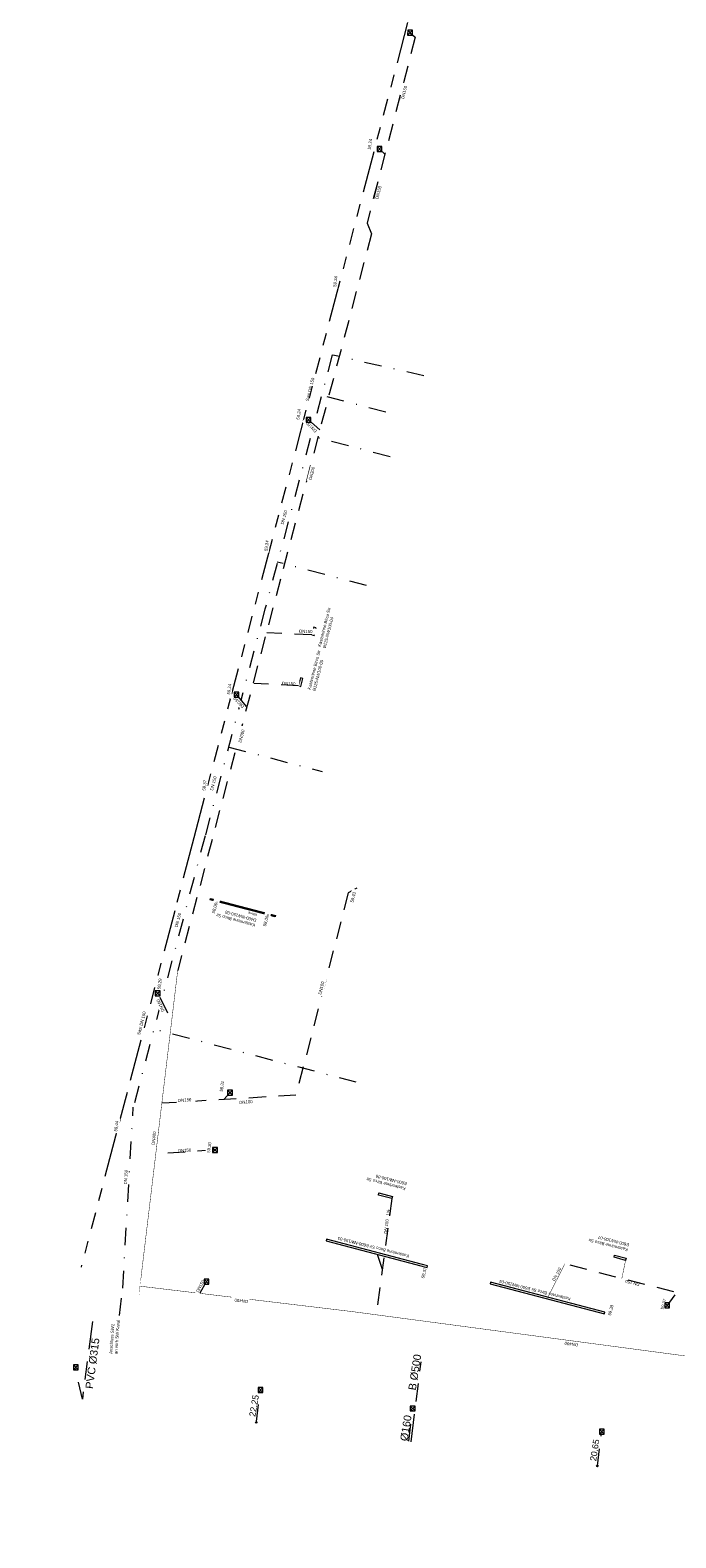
# Model space of a CAD drawing. Header units: inches. Extents: x 0 to 191500, y 0 to 342750.
# Tile 293 of 547: x 185550 to 185642, y 333386 to 333603. Entities that reach past the tile are written whole.
import ezdxf
from ezdxf.enums import TextEntityAlignment as Align

# ---------------------------------------------------------------- set-up
doc = ezdxf.new("R2010")
doc.units = ezdxf.units.IN
doc.header["$MEASUREMENT"] = 0
for name, pattern in [('RI-DRAINAGE', [19.2, 6, -1.8, 1.8, -1.8, 2.4, -1.8, 1.8, -1.8]), ('RI-GWA_HUISAANSLUITING', [23, 4, -1.8, 2.6, -1.8, 4.6, -1.8, 4.6, -1.8]), ('RI-HWA_HUISAANSLUITING', [4.8, 3, -1.8]), ('RI-HWA_KOLKAANSLUITING', [4.3, 2.5, -1.8]), ('RI-VWA_HUISAANSLUITING', [6.1, 2.5, -1.8, 0, -1.8])]:
    doc.linetypes.add(name, pattern=pattern)
doc.layers.get('0').update_dxf_attribs({"lineweight": 20})
for name, color, linetype, lineweight in [('ECW', 150, 'Continuous', 20), ('N-WE-RI-DRAINAGE-G', 90, 'RI-DRAINAGE', 20), ('N-WE-RI-GWA_HUISAANSLUITING', 30, 'RI-GWA_HUISAANSLUITING', 20), ('N-WE-RI-HWA-MAATVOERING-T25', 151, 'Continuous', 20), ('N-WE-RI-HWA_GOOT_LIJNGOOT-G', 220, 'Continuous', 20), ('N-WE-RI-HWA_HUISAANSLUITING', 150, 'RI-HWA_HUISAANSLUITING', 20), ('N-WE-RI-HWA_KOLK-S', 150, 'Continuous', 20), ('N-WE-RI-HWA_KOLKAANSLUITING', 150, 'RI-HWA_KOLKAANSLUITING', 20), ('N-WE-RI-HWA_KOLKAANSLUITING_PVC_125-G', 150, 'RI-HWA_KOLKAANSLUITING', 20), ('N-WE-RI-INLAAT', 7, 'Continuous', 20), ('N-WE-RI-VWA_HUISAANSLUITING', 20, 'RI-VWA_HUISAANSLUITING', 20), ('Tekst algemeen', 7, 'Continuous', 20)]:
    doc.layers.add(name, color=color, linetype=linetype, lineweight=lineweight)
doc.styles.add('ROMANS', font='arial.ttf', dxfattribs={"width": 0.9})
picture_1 = doc.add_image_def('image1.ecw', size_in_pixel=(220000, 285000))

# ---------------------------------------------------------------- blocks, each defined once
blk = doc.blocks.new('A$C2C270354')
h = blk.add_hatch(color=256)
h.dxf.hatch_style = 1
edge = h.paths.add_edge_path()
edge.add_arc((0, 0), 0.1, 0, 360)
blk.add_circle((0, 0), 0.1)

msp = doc.modelspace()

# ---------------------------------------------------------------- linework, layer by layer
at = {"layer": 'N-WE-RI-DRAINAGE-G'}
for p, q in [((185563.19514, 333449.17679), (185561.81757, 333443.95071)), ((185561.81757, 333443.95071), (185556.84935, 333425.11143))]:
    msp.add_line(p, q, dxfattribs=at)
at = {"layer": 'N-WE-RI-GWA_HUISAANSLUITING'}
for points in [[(185558.48138, 333417.321), (185557.036, 333406.174)], [(185604.29487, 333400.04751), (185605.69922, 333411.53165)]]:
    msp.add_lwpolyline(points, dxfattribs=at)
at = {"layer": 'N-WE-RI-HWA_GOOT_LIJNGOOT-G'}
for p, q in [((185575.41178, 333477.91069), (185575.46405, 333478.10481)), ((185584.80848, 333475.65396), (185584.75621, 333475.45984)), ((185592.11236, 333429.13161), (185592.04885, 333428.8882))]:
    msp.add_line(p, q, dxfattribs=at)
at = {"layer": 'N-WE-RI-HWA_KOLK-S'}
for p, q in [((185603.77919, 333602.82808), (185603.77769, 333602.13163)), ((185603.77769, 333602.13163), (185604.47564, 333602.82659)), ((185603.77769, 333602.13163), (185604.47414, 333602.13014)), ((185603.77919, 333602.82808), (185604.47414, 333602.13014)), ((185604.47564, 333602.82659), (185603.77919, 333602.82808)), ((185604.47414, 333602.13014), (185604.47564, 333602.82659)), ((185555.74639, 333411.07866), (185555.74489, 333410.38221)), ((185555.74489, 333410.38221), (185556.44284, 333411.07716)), ((185555.74489, 333410.38221), (185556.44134, 333410.38071)), ((185555.74639, 333411.07866), (185556.44134, 333410.38071)), ((185556.44284, 333411.07716), (185555.74639, 333411.07866)), ((185556.44134, 333410.38071), (185556.44284, 333411.07716)), ((185582.28668, 333407.83223), (185582.28518, 333407.13577)), ((185582.28518, 333407.13577), (185582.98313, 333407.83073)), ((185582.28518, 333407.13577), (185582.98163, 333407.13428)), ((185582.28668, 333407.83223), (185582.98163, 333407.13428)), ((185582.98313, 333407.83073), (185582.28668, 333407.83223)), ((185582.98163, 333407.13428), (185582.98313, 333407.83073)), ((185604.15706, 333405.16314), (185604.15557, 333404.46669)), ((185604.15557, 333404.46669), (185604.85352, 333405.16164)), ((185604.15557, 333404.46669), (185604.85202, 333404.46519)), ((185604.15706, 333405.16314), (185604.85202, 333404.46519)), ((185604.85352, 333405.16164), (185604.15706, 333405.16314)), ((185604.85202, 333404.46519), (185604.85352, 333405.16164)), ((185631.32672, 333401.83972), (185631.32522, 333401.14327)), ((185631.32522, 333401.14327), (185632.02317, 333401.83823)), ((185631.32672, 333401.83972), (185632.02167, 333401.14178)), ((185632.02317, 333401.83823), (185631.32672, 333401.83972)), ((185632.02167, 333401.14178), (185632.02317, 333401.83823)), ((185631.32522, 333401.14327), (185632.02167, 333401.14178))]:
    msp.add_line(p, q, dxfattribs=at)
at = {"layer": 'N-WE-RI-HWA_KOLKAANSLUITING'}
for p, q in [((185604.12667, 333602.47911), (185604.87379, 333601.84854)), ((185599.73305, 333585.77009), (185600.47956, 333585.03176)), ((185597.95586, 333575.12121), (185598.59798, 333573.59851)), ((185596.47092, 333479.59416), (185595.25395, 333478.88381)), ((185595.25395, 333478.88381), (185587.7243, 333449.83346)), ((185587.7243, 333449.83346), (185568.46376, 333448.66096)), ((185578.24891, 333450.18571), (185577.35271, 333449.20794)), ((185641.05158, 333419.57553), (185642.22825, 333421.14636))]:
    msp.add_line(p, q, dxfattribs=at)
at = {"layer": 'N-WE-RI-HWA_KOLKAANSLUITING_PVC_125-G'}
for p, q in [((185557.036, 333406.174), (185556.06351, 333410.48153)), ((185582.04572, 333402.9311), (185582.6038, 333407.2351)), ((185603.92339, 333400.09907), (185604.47419, 333404.56601)), ((185631.03298, 333396.55869), (185631.6431, 333401.23657))]:
    msp.add_line(p, q, dxfattribs=at)
at = {"layer": 'N-WE-RI-VWA_HUISAANSLUITING'}
for p, q in [((185592.95213, 333556.1768), (185583.27739, 333519.63926)), ((185606.08189, 333553.18929), (185593.02597, 333556.15869)), ((185600.62445, 333547.953), (185591.43712, 333550.35939)), ((185601.25429, 333541.55488), (185589.93593, 333544.5259)), ((185597.87418, 333523.06196), (185585.04839, 333526.42263)), ((185583.27739, 333519.63926), (185574.67705, 333487.10215)), ((185578.06965, 333499.85282), (185591.48526, 333496.33478)), ((185574.67705, 333487.10215), (185564.349, 333448.08929)), ((185596.39862, 333451.68782), (185567.34988, 333459.30511))]:
    msp.add_line(p, q, dxfattribs=at)

# ---------------------------------------------------------------- block references
at = {"layer": 'N-WE-RI-INLAAT', "rotation": 0.06357443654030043}
for p in [(185582.02994, 333402.80943), (185631.03298, 333396.55869)]:
    msp.add_blockref('A$C2C270354', p, dxfattribs=at)

# ---------------------------------------------------------------- texts
at = {"layer": 'N-WE-RI-HWA-MAATVOERING-T25', "style": 'ROMANS'}
for s, rotation, p in [('22.25', 80.1519863, (185581.87577, 333403.59085, 0)), ('20.65', 81.1613088, (185630.85144, 333397.21534, 0))]:
    msp.add_text(s, height=0.9, rotation=rotation, dxfattribs=at).set_placement(p)
at = {"layer": 'Tekst algemeen', "style": 'ROMANS'}
for s, rotation, p in [('PVC %%C315', 82.5957734, (185558.88288, 333407.5415)), ('B %%C500', 81.1116792, (185605.26429, 333407.31802)), ('%%C160', 81.1116792, (185604.09716, 333400.01335))]:
    msp.add_text(s, height=1.1, rotation=rotation, dxfattribs=at).set_placement(p, align=Align.BOTTOM_LEFT)

# ---------------------------------------------------------------- pictures from other files: only their frames are drawn
at = {"layer": 'ECW'}
image = msp.add_image(picture_1, insert=(180500, 328500), size_in_units=(11000, 14250), dxfattribs=at)
image.dxf.flags = 7

# ---------------------------------------------------------------- next in the draw order: texts
at = {"layer": 'N-WE-RI-HWA-MAATVOERING-T25', "insert": (185596.04147, 333477.46045), "char_height": 0.4409722, "attachment_point": 7, "rotation": 75.681, "bg_fill": 2}
msp.add_mtext('\\pxql;\\fArial|b0|i0|c0|p2;59,43 ', dxfattribs=at)
at = {"layer": 'Tekst algemeen', "bg_fill": 2}
for s, insert, char_height, attachment_point, rotation in [('\\pxql;\\fArial|b0|i0|c0|p2;DN 150\\fAKG Normschrift|b0|i0|c0|p34;\\H1.40x; ', (185585.53568, 333531.909), 0.4409722, 1, 75.281), ('\\pxql;\\fArial|b0|i0|c0|p2;Kastenrinne Birco Sir\\P\\fArial|b0|i0|c0|p34;B125-NW100-05\\fArial|b0|i0|c0|p34;\\C0; ', (185590.54445, 333507.87593), 0.4409722, 7, 75.681), ('\\pxql;\\fArial|b0|i0|c0|p2;DN 150\\fAKG Normschrift|b0|i0|c0|p34;\\H1.40x; ', (185575.37932, 333493.67542), 0.4409722, 1, 75.281), ('\\pxql;\\fArial|b0|i0|c0|p2;DN 150\\fAKG Normschrift|b0|i0|c0|p34;\\H1.40x; ', (185570.30212, 333474.05713), 0.4409722, 1, 75.281), ('\\pxql;\\fAKG DIN 6776|b0|i0|c0|p2;Rinne  ', (185582.14447, 333475.90033), 0.3527778, 7, 165.381), ('\\pxql;\\fArial|b0|i0|c0|p2;Sasi DN 150 ', (185565.33682, 333458.4443), 0.4409722, 7, 75.681), ('\\pxql;\\fArial|b0|i0|c0|p2;DN400\\fAKG Normschrift|b0|i0|c0|p34;\\H1.40x; ', (185566.98682, 333442.7385), 0.4409722, 1, 83.381), ('\\pxql;\\fArial|b0|i0|c0|p2;DN 150\\fAKG Normschrift|b0|i0|c0|p34;\\H1.40x; ', (185563.00077, 333437.02082), 0.4409722, 1, 87.081), ('\\pxql;\\fArial|b0|i0|c0|p2;Kastenrinne Birco Sir\\P\\fArial|b0|i0|c0|p34;E600-NW100-06\\fArial|b0|i0|c0|p34;\\C0; ', (185603.69861, 333437.30708), 0.4409722, 7, 165.681), ('\\pxql;\\fArial|b0|i0|c0|p2;DN 150   1%\\fArial|b0|i0|c0|p34;\\C0; ', (185600.79814, 333429.90955), 0.4409722, 7, 82.681), ('\\pxql;\\fArial|b0|i0|c0|p2;Kastenrinne Birco Sir\\P\\fArial|b0|i0|c0|p34;E600-NW100-07\\fArial|b0|i0|c0|p34;\\C0; ', (185635.62776, 333428.52452), 0.4409722, 7, 165.681), ('\\pxql;\\fArial|b0|i0|c0|p2;DN 150\\fArial|b0|i0|c0|p34;\\C0; ', (185624.90693, 333423.0766), 0.4409722, 7, 62.681), ('\\pxql;\\fArial|b0|i0|c0|p2;DN 150\\fArial|b0|i0|c0|p34;\\C0; ', (185637.13483, 333422.81979), 0.4409722, 7, 165.681), ('\\pxql;\\fArial|b0|i0|c0|p2;Anschluss SW1\\P\\fArial|b0|i0|c0|p34;an vorh SW Kanal\\fAKG Normschrift|b0|i0|c0|p34;\\H1.40x; ', (185562.07154, 333412.60809), 0.4409722, 7, 86.081), ('\\pxql;\\fArial|b0|i0|c0|p2;DN400\\fAKG Normschrift|b0|i0|c0|p34;\\H1.40x; ', (185628.26154, 333414.16948), 0.4409722, 7, 172.281)]:
    msp.add_mtext(s, dxfattribs=dict(at, insert=insert, char_height=char_height, attachment_point=attachment_point, rotation=rotation))

# ---------------------------------------------------------------- next in the draw order: linework, layer by layer
at = {"layer": 'N-WE-RI-DRAINAGE-G'}
for p, q in [((185573.06393, 333486.82287), (185570.3075, 333476.32066)), ((185570.3075, 333476.32066), (185563.19514, 333449.17679))]:
    msp.add_line(p, q, dxfattribs=at)
at = {"layer": 'N-WE-RI-HWA_GOOT_LIJNGOOT-G'}
for p, q in [((185588.39395, 333509.77582), (185588.09138, 333508.65794)), ((185588.09138, 333508.65794), (185588.41075, 333508.57113)), ((185588.71351, 333509.69151), (185588.39395, 333509.77582)), ((185588.41075, 333508.57113), (185588.71351, 333509.69151)), ((185584.75621, 333475.45984), (185575.41178, 333477.91069)), ((185575.46405, 333478.10481), (185584.80848, 333475.65396)), ((185599.57333, 333435.4676), (185599.65265, 333435.78753)), ((185601.51099, 333434.96521), (185599.57333, 333435.4676)), ((185599.65265, 333435.78753), (185601.58994, 333435.28016)), ((185601.51786, 333434.98977), (185601.51099, 333434.96521)), ((185601.58994, 333435.28016), (185601.51786, 333434.98977)), ((185633.427, 333426.53965), (185633.50632, 333426.85959)), ((185635.08541, 333426.09096), (185633.427, 333426.53965)), ((185633.50632, 333426.85959), (185635.16892, 333426.43314)), ((185635.09957, 333426.11245), (185635.08541, 333426.09096)), ((185635.16892, 333426.43314), (185635.09957, 333426.11245))]:
    msp.add_line(p, q, dxfattribs=at)
at = {"layer": 'N-WE-RI-HWA_KOLKAANSLUITING'}
for p, q in [((185598.59798, 333573.59851), (185585.49638, 333523.98947)), ((185585.49638, 333523.98947), (185570.73861, 333467.75636))]:
    msp.add_line(p, q, dxfattribs=at)
msp.add_lwpolyline([(185634.5502, 333423.48637, 0.0625, 0.0625, 0), (185635.08541, 333426.09096, 0.0625, 0.0625, 0)], format="xyseb", dxfattribs=at)
at = {"layer": 'N-WE-RI-VWA_HUISAANSLUITING'}
for p, q in [((185562.84539, 333422.11124), (185564.349, 333448.08929)), ((185562.35976, 333418.17163), (185562.84539, 333422.11124))]:
    msp.add_line(p, q, dxfattribs=at)

# ---------------------------------------------------------------- next in the draw order: texts
at = {"layer": 'Tekst algemeen', "char_height": 0.4409722, "attachment_point": 7, "bg_fill": 2}
for s, insert, rotation in [('\\pxql;\\fArial|b0|i0|c0|p2;Kastenrinne Birco Sir\\P\\fArial|b0|i0|c0|p34;B125-NW100-04\\fArial|b0|i0|c0|p34;\\C0; ', (185592.00934, 333514.02556), 75.681), ('\\pxql;\\fArial|b0|i0|c0|p2;Kastenrinne Birco Sir E600-NW150-03\\fArial|b0|i0|c0|p34;\\C0; ', (185604.01087, 333426.904), 165.681), ('\\pxql;\\fArial|b0|i0|c0|p2;Kastenrinne Birco Sir E600-NW150-04\\fArial|b0|i0|c0|p34;\\C0; ', (185627.21662, 333420.72845), 165.681)]:
    msp.add_mtext(s, dxfattribs=dict(at, insert=insert, rotation=rotation))

# ---------------------------------------------------------------- next in the draw order: linework, layer by layer
at = {"layer": 'N-WE-RI-HWA_GOOT_LIJNGOOT-G'}
for p, q in [((185590.30633, 333517.06999), (185590.00376, 333515.95211)), ((185590.62588, 333516.98568), (185590.30633, 333517.06999)), ((185590.32562, 333515.86512), (185590.62588, 333516.98568)), ((185590.00376, 333515.95211), (185590.32562, 333515.86512)), ((185615.67878, 333422.95137), (185615.61527, 333422.70796))]:
    msp.add_line(p, q, dxfattribs=at)
at = {"layer": 'N-WE-RI-HWA_HUISAANSLUITING'}
msp.add_lwpolyline([(185570.73861, 333467.75636, 0.0625, 0.0625, 0), (185565.31504, 333422.37847, 0.0625, 0.0625, 0), (185565.31598, 333422.39093, 0.0625, 0.0625, 0), (185595.69589, 333418.75469, 0.0625, 0.0625, 0), (185655.6527, 333410.77568, 0.0625, 0.0625, 0)], format="xyseb", dxfattribs=at)
at = {"layer": 'N-WE-RI-HWA_KOLKAANSLUITING'}
for p, q in [((185601.51099, 333434.96521), (185599.2332, 333418.28691)), ((185599.38422, 333426.99026), (185600.11962, 333424.84376)), ((185642.02884, 333421.56006), (185626.37087, 333425.59599))]:
    msp.add_line(p, q, dxfattribs=at)
msp.add_lwpolyline([(185623.85777, 333420.6713, 0.0625, 0.0625, 0), (185626.37087, 333425.59599, 0.0625, 0.0625, 0)], format="xyseb", dxfattribs=at)

# ---------------------------------------------------------------- next in the draw order: texts
at = {"layer": 'N-WE-RI-HWA-MAATVOERING-T25', "insert": (185562.10796, 333444.57561), "char_height": 0.4409722, "attachment_point": 7, "rotation": 82.681, "bg_fill": 2}
msp.add_mtext('\\pxql;\\fArial|b0|i0|c0|p2;59,44 ', dxfattribs=at)
at = {"layer": 'Tekst algemeen', "char_height": 0.4409722, "bg_fill": 2}
for s, insert, attachment_point, rotation in [('\\pxql;\\fArial|b0|i0|c0|p2;Sasi DN 150 ', (185589.53929, 333549.4974), 7, 75.681), ('\\pxql;\\fArial|b0|i0|c0|p2;DN200\\fAKG Normschrift|b0|i0|c0|p34;\\H1.40x; ', (185589.54783, 333538.30203), 1, 75.381), ('\\pxql;\\fArial|b0|i0|c0|p2;DN300\\fAKG Normschrift|b0|i0|c0|p34;\\H1.40x; ', (185579.4583, 333500.5548), 1, 75.381), ('\\pxql;\\fArial|b0|i0|c0|p2;Kastenrinne Birco Sir\\P\\fArial|b0|i0|c0|p34;D400-NW150-08 ', (185582.08779, 333475.14997), 7, 164.681)]:
    msp.add_mtext(s, dxfattribs=dict(at, insert=insert, attachment_point=attachment_point, rotation=rotation))

# ---------------------------------------------------------------- next in the draw order: linework, layer by layer
at = {"layer": 'N-WE-RI-DRAINAGE-G'}
msp.add_line((185603.77395, 333603.94986), (185573.06393, 333486.82287), dxfattribs=at)

# ---------------------------------------------------------------- next in the draw order: texts
at = {"layer": 'N-WE-RI-HWA-MAATVOERING-T25', "char_height": 0.4409722, "attachment_point": 7, "bg_fill": 2}
for s, insert, rotation in [('\\pxql;\\fArial|b0|i0|c0|p2;58,06\\fArial|b0|i0|c0|p34;\\H0.67x;5\\fArial|b0|i0|c0|p34;\\H1.50x; ', (185576.1359, 333475.88038), 74.681), ('\\pxql;\\fArial|b0|i0|c0|p2;58,06\\fArial|b0|i0|c0|p34;\\H0.67x;5\\fArial|b0|i0|c0|p34;\\H1.50x; ', (185583.49056, 333474.03864), 74.681), ('\\pxql;\\fArial|b0|i0|c0|p2;59,31 ', (185577.29117, 333450.31823), 82.681), ('\\pxql;\\fArial|b0|i0|c0|p2;59,37 ', (185606.24574, 333423.46589), 75.681), ('\\pxql;\\fArial|b0|i0|c0|p2;59,38 ', (185633.04858, 333418.11171), 75.681), ('\\pxql;\\fArial|b0|i0|c0|p2;59,37 ', (185640.63475, 333419.0028), 75.681)]:
    msp.add_mtext(s, dxfattribs=dict(at, insert=insert, rotation=rotation))
at = {"layer": 'Tekst algemeen', "char_height": 0.4409722, "attachment_point": 7, "bg_fill": 2}
for s, insert, rotation in [('\\pxql;\\farial|b0|i0|c0|p2;DN100\\fArial|b0|i0|c0|p34;\\H2.00x;\\C0; ', (185591.38018, 333464.24402), 76.681), ('\\pxql;\\farial|b0|i0|c0|p2;DN150\\fArial|b0|i0|c0|p34;\\H2.00x;\\C0; ', (185568.87483, 333461.93521), 114.681), ('\\pxql;\\farial|b0|i0|c0|p2;DN150\\fArial|b0|i0|c0|p34;\\H2.00x;\\C0; ', (185570.79948, 333448.84805), 3.681), ('\\pxql;\\farial|b0|i0|c0|p2;DN100\\fArial|b0|i0|c0|p34;\\H2.00x;\\C0; ', (185579.60311, 333448.5641), 3.681), ('\\pxql;\\farial|b0|i0|c0|p2;DN150\\fArial|b0|i0|c0|p34;\\H2.00x;\\C0; ', (185570.78967, 333441.61574), 3.681), ('\\pxql;\\farial|b0|i0|c0|p2;DN150\\fArial|b0|i0|c0|p34;\\H2.00x;\\C0; ', (185573.7261, 333421.44474), 61.681), ('\\pxql;\\fArial|b0|i0|c0|p2;DN400\\fAKG Normschrift|b0|i0|c0|p34;\\H1.40x; ', (185580.84002, 333420.40771), 173.281)]:
    msp.add_mtext(s, dxfattribs=dict(at, insert=insert, rotation=rotation))

# ---------------------------------------------------------------- next in the draw order: linework, layer by layer
at = {"layer": 'N-WE-RI-HWA_GOOT_LIJNGOOT-G'}
for p, q in [((185592.04885, 333428.8882), (185606.55855, 333425.08443)), ((185606.62206, 333425.32783), (185592.11236, 333429.13161)), ((185606.55855, 333425.08443), (185606.62206, 333425.32783)), ((185615.61527, 333422.70796), (185632.05976, 333418.39701)), ((185632.12327, 333418.64042), (185615.67878, 333422.95137)), ((185632.05976, 333418.39701), (185632.12327, 333418.64042))]:
    msp.add_line(p, q, dxfattribs=at)
at = {"layer": 'N-WE-RI-HWA_KOLK-S'}
for p, q in [((185577.90143, 333450.53468), (185577.89994, 333449.83823)), ((185577.89994, 333449.83823), (185578.59788, 333450.53319)), ((185577.89994, 333449.83823), (185578.59639, 333449.83674)), ((185577.90143, 333450.53468), (185578.59639, 333449.83674)), ((185578.59788, 333450.53319), (185577.90143, 333450.53468)), ((185578.59639, 333449.83674), (185578.59788, 333450.53319)), ((185574.51903, 333423.38233), (185574.51753, 333422.68587)), ((185574.51753, 333422.68587), (185575.21548, 333423.38083)), ((185574.51903, 333423.38233), (185575.21398, 333422.68438)), ((185575.21548, 333423.38083), (185574.51903, 333423.38233)), ((185575.21398, 333422.68438), (185575.21548, 333423.38083)), ((185574.51753, 333422.68587), (185575.21398, 333422.68438)), ((185640.71723, 333419.99873), (185640.71573, 333419.30228)), ((185640.71573, 333419.30228), (185641.41368, 333419.99723)), ((185640.71573, 333419.30228), (185641.41218, 333419.30078)), ((185640.71723, 333419.99873), (185641.41218, 333419.30078)), ((185641.41368, 333419.99723), (185640.71723, 333419.99873)), ((185641.41218, 333419.30078), (185641.41368, 333419.99723))]:
    msp.add_line(p, q, dxfattribs=at)
at = {"layer": 'N-WE-RI-HWA_KOLKAANSLUITING'}
for p, q in [((185568.19351, 333463.93471), (185569.83976, 333460.47086)), ((185576.09047, 333441.95742), (185567.59849, 333441.35538)), ((185574.8309, 333422.99342), (185573.9356, 333421.36373))]:
    msp.add_line(p, q, dxfattribs=at)

# ---------------------------------------------------------------- next in the draw order: texts
at = {"layer": 'N-WE-RI-HWA-MAATVOERING-T25', "char_height": 0.4409722, "attachment_point": 7, "rotation": 82.681, "bg_fill": 2}
for s, insert in [('\\pxql;\\fArial|b0|i0|c0|p2;59,34 ', (185593.58431, 333565.93942)), ('\\pxql;\\fArial|b0|i0|c0|p2;59,34 ', (185583.70214, 333527.98347)), ('\\pxql;\\fArial|b0|i0|c0|p2;59,37 ', (185574.78323, 333493.55248))]:
    msp.add_mtext(s, dxfattribs=dict(at, insert=insert))
at = {"layer": 'Tekst algemeen', "char_height": 0.4409722, "attachment_point": 7, "bg_fill": 2}
for insert, rotation in [((185603.2478, 333592.9357), 75.681), ((185599.56294, 333578.53987), 75.681), ((185590.78466, 333545.30668), 134.681), ((185588.17352, 333516.28341), 357.681), ((185585.72934, 333508.78623), 357.681), ((185580.33372, 333505.72897), 134.681)]:
    msp.add_mtext('\\pxql;\\farial|b0|i0|c0|p2;DN150\\fArial|b0|i0|c0|p34;\\H2.00x;\\C0; ', dxfattribs=dict(at, insert=insert, rotation=rotation))

# ---------------------------------------------------------------- next in the draw order: linework, layer by layer
at = {"layer": 'N-WE-RI-HWA_KOLK-S'}
msp.add_line((185589.87563, 333546.51177), (185589.87713, 333547.20823), dxfattribs=at)
at = {"layer": 'N-WE-RI-HWA_KOLKAANSLUITING'}
for p, q in [((185604.87379, 333601.84854), (185597.9361, 333575.12521)), ((185589.5274, 333546.85078), (185591.14788, 333545.4021)), ((185590.00376, 333515.95211), (185583.52918, 333516.26821)), ((185588.09138, 333508.65794), (185581.66934, 333508.97258)), ((185579.18718, 333507.34493), (185580.58192, 333505.66259))]:
    msp.add_line(p, q, dxfattribs=at)

# ---------------------------------------------------------------- next in the draw order: texts
at = {"layer": 'N-WE-RI-HWA-MAATVOERING-T25', "char_height": 0.4409722, "attachment_point": 7, "rotation": 82.681, "bg_fill": 2}
for s, insert in [('\\pxql;\\fArial|b0|i0|c0|p2;59,29 ', (185568.3385, 333465.02439)), ('\\pxql;\\fArial|b0|i0|c0|p2;59,30 ', (185575.46406, 333441.53089))]:
    msp.add_mtext(s, dxfattribs=dict(at, insert=insert))

# ---------------------------------------------------------------- next in the draw order: linework, layer by layer
at = {"layer": 'N-WE-RI-HWA_KOLK-S'}
for p, q in [((185567.50365, 333464.81104), (185567.50215, 333464.11459)), ((185567.50215, 333464.11459), (185568.2001, 333464.80954)), ((185567.50365, 333464.81104), (185568.19861, 333464.11309)), ((185568.2001, 333464.80954), (185567.50365, 333464.81104)), ((185568.19861, 333464.11309), (185568.2001, 333464.80954)), ((185567.50215, 333464.11459), (185568.19861, 333464.11309)), ((185575.74374, 333442.31637), (185575.74225, 333441.61991)), ((185575.74225, 333441.61991), (185576.4402, 333442.31487)), ((185575.74225, 333441.61991), (185576.4387, 333441.61842)), ((185575.74374, 333442.31637), (185576.4387, 333441.61842)), ((185576.4402, 333442.31487), (185575.74374, 333442.31637)), ((185576.4387, 333441.61842), (185576.4402, 333442.31487))]:
    msp.add_line(p, q, dxfattribs=at)

# ---------------------------------------------------------------- next in the draw order: texts
at = {"layer": 'N-WE-RI-HWA-MAATVOERING-T25', "char_height": 0.4409722, "attachment_point": 7, "rotation": 82.681, "bg_fill": 2}
for insert in [(185598.55743, 333585.67337), (185588.31406, 333546.85218), (185578.33103, 333507.36197)]:
    msp.add_mtext('\\pxql;\\fArial|b0|i0|c0|p2;59,24 ', dxfattribs=dict(at, insert=insert))

# ---------------------------------------------------------------- next in the draw order: linework, layer by layer
at = {"layer": 'N-WE-RI-HWA_KOLK-S'}
for p, q in [((185599.38557, 333586.11907), (185599.38408, 333585.42262)), ((185599.38408, 333585.42262), (185600.08203, 333586.11757)), ((185599.38557, 333586.11907), (185600.08053, 333585.42112)), ((185600.08203, 333586.11757), (185599.38557, 333586.11907)), ((185600.08053, 333585.42112), (185600.08203, 333586.11757)), ((185599.38408, 333585.42262), (185600.08053, 333585.42112)), ((185589.18067, 333547.20972), (185589.17918, 333546.51327)), ((185589.17918, 333546.51327), (185589.87713, 333547.20823)), ((185589.18067, 333547.20972), (185589.87563, 333546.51177)), ((185589.87713, 333547.20823), (185589.18067, 333547.20972)), ((185589.17918, 333546.51327), (185589.87563, 333546.51177)), ((185578.83622, 333507.71422), (185578.83473, 333507.01777)), ((185578.83473, 333507.01777), (185579.53268, 333507.71273)), ((185578.83622, 333507.71422), (185579.53118, 333507.01627)), ((185579.53268, 333507.71273), (185578.83622, 333507.71422)), ((185579.53118, 333507.01627), (185579.53268, 333507.71273)), ((185578.83473, 333507.01777), (185579.53118, 333507.01627))]:
    msp.add_line(p, q, dxfattribs=at)

doc.saveas('drawing.dxf')
